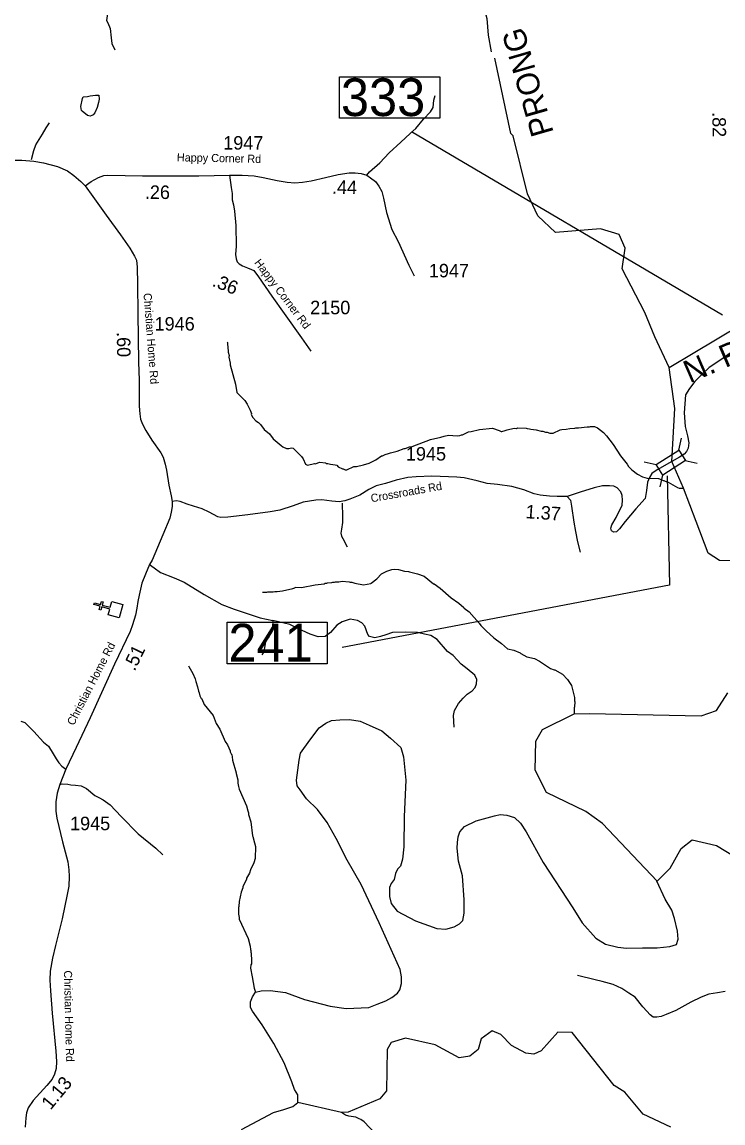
# Model space of a CAD drawing. Extents: x 1248089 to 1457196, y 820910 to 988753.
# Drawn here: x 1392565 to 1399058, y 928641 to 938846 of the extents above; entities that cross this region are included whole.
import ezdxf

# ---------------------------------------------------------------- set-up
doc = ezdxf.new("R2010")
doc.units = 0
for name, color, linetype in [('Exist Cultural Church CELL', 7, 'Continuous'), ('Exist Hydrographic Creek Single Shore', 7, 'Continuous'), ('Exist Hydrographic Misc Water Feature', 7, 'Continuous'), ('Exist Hydrographic River Shore', 7, 'Continuous'), ('Exist Hydrographic River Shore Label', 7, 'Continuous'), ('Exist Road Non-System Type 51', 7, 'Continuous'), ('Exist Road Secondary Structure Standard Bridge CELL', 7, 'Continuous'), ('Exist Road Secondary Structure Standard Bridge Number Label', 7, 'Continuous'), ('Exist Road Secondary Type 41 Attributed', 7, 'Continuous'), ('Exist Road Secondary Type 51 Attributed', 7, 'Continuous'), ('Exist Road Secondary Type 51 Label', 7, 'Continuous'), ('Prop GRAU CAT1 Cell', 7, 'Continuous'), ('Prop Lane Lines', 7, 'Continuous')]:
    doc.layers.add(name, color=color, linetype=linetype)

msp = doc.modelspace()

# ---------------------------------------------------------------- linework, layer by layer
at = {"layer": 'Exist Cultural Church CELL'}
msp.add_lwpolyline([(1393362, 933351), (1393377, 933405), (1393304, 933426), (1393295, 933395), (1393280, 933399), (1393288, 933430), (1393230, 933446), (1393235, 933462), (1393293, 933446), (1393301, 933476), (1393317, 933472), (1393308, 933441), (1393381, 933421), (1393397, 933476), (1393500, 933448), (1393465, 933322)], close=True, dxfattribs=at)
at = {"layer": 'Exist Hydrographic Creek Single Shore'}
msp.add_lwpolyline([(1398691, 934524), (1398584, 934773)], dxfattribs=at)
at = {"layer": 'Exist Hydrographic Misc Water Feature'}
for points in [[(1393132, 938151), (1393172, 938155), (1393196, 938162), (1393245, 938169), (1393276, 938168), (1393280, 938132), (1393275, 938100), (1393262, 938052), (1393241, 938005), (1393224, 937985), (1393212, 937978), (1393196, 937974), (1393172, 937979), (1393121, 938018), (1393117, 938026), (1393110, 938064), (1393124, 938136), (1393132, 938151)], [(1394466, 935882), (1394469, 935874), (1394472, 935818), (1394476, 935810), (1394475, 935786), (1394483, 935754), (1394480, 935738), (1394493, 935685), (1394492, 935669), (1394544, 935488), (1394554, 935412), (1394630, 935338), (1394652, 935305), (1394678, 935249), (1394690, 935217), (1394689, 935209), (1394703, 935180), (1394732, 935149), (1394756, 935133), (1394775, 935114), (1394809, 935069), (1394857, 935028), (1394892, 934983), (1394966, 934919), (1394982, 934907), (1395014, 934892), (1395038, 934892), (1395062, 934899), (1395078, 934897), (1395154, 934817), (1395170, 934797), (1395191, 934747), (1395202, 934740), (1395208, 934738), (1395275, 934754), (1395280, 934752), (1395323, 934766), (1395375, 934759), (1395383, 934755), (1395398, 934755), (1395422, 934746), (1395466, 934741), (1395480, 934737), (1395494, 934724), (1395533, 934703), (1395541, 934703), (1395557, 934695), (1395573, 934694), (1395638, 934725), (1395662, 934726), (1395727, 934740), (1395781, 934758), (1395843, 934788), (1395896, 934826), (1395904, 934826), (1395929, 934838), (1395961, 934845), (1395977, 934852), (1396041, 934867), (1396106, 934893), (1396114, 934893), (1396154, 934908), (1396178, 934911), (1396348, 934975), (1396444, 934997), (1396477, 935008), (1396517, 935015), (1396597, 935009), (1396621, 935012), (1396637, 935020), (1396645, 935020), (1396702, 935046), (1396726, 935050), (1396802, 935070), (1396923, 935081), (1396986, 935061)], [(1396986, 935061), (1397002, 935051), (1397010, 935051), (1397042, 935058), (1397058, 935065), (1397123, 935080), (1397147, 935079), (1397155, 935083), (1397235, 935081), (1397243, 935077), (1397265, 935076), (1397278, 935072), (1397328, 935067), (1397374, 935053), (1397390, 935053), (1397414, 935045), (1397430, 935044), (1397454, 935036), (1397486, 935035), (1397550, 935065), (1397566, 935069), (1397606, 935072), (1397639, 935079), (1397687, 935082), (1397695, 935085), (1397719, 935085), (1397799, 935095), (1397823, 935094), (1397831, 935098), (1397869, 935097), (1397897, 935084), (1397950, 935041), (1397979, 935010), (1398041, 934929), (1398109, 934825), (1398171, 934748), (1398184, 934725), (1398213, 934695), (1398265, 934655), (1398312, 934630), (1398356, 934617), (1398460, 934614), (1398487, 934606), (1398503, 934597), (1398511, 934597), (1398543, 934580), (1398551, 934580), (1398638, 934530), (1398653, 934525), (1398691, 934524)], [(1394794, 933562), (1394834, 933561), (1394842, 933564), (1394890, 933563), (1394906, 933567), (1394930, 933566), (1394978, 933573), (1395075, 933595), (1395093, 933600), (1395095, 933606), (1395155, 933605), (1395279, 933630), (1395364, 933639), (1395372, 933643), (1395388, 933643), (1395396, 933647), (1395436, 933650), (1395444, 933653), (1395460, 933653), (1395468, 933657), (1395500, 933656), (1395532, 933663), (1395596, 933658), (1395604, 933653), (1395620, 933653), (1395648, 933644), (1395727, 933630), (1395796, 933641), (1395798, 933646), (1395852, 933686), (1395894, 933732), (1395943, 933757), (1395991, 933772), (1396015, 933773), (1396053, 933770), (1396107, 933757), (1396146, 933752), (1396154, 933748), (1396230, 933730), (1396289, 933708), (1396376, 933638), (1396382, 933638), (1396437, 933597), (1396541, 933508), (1396611, 933460), (1396658, 933419), (1396661, 933414), (1396706, 933378), (1396752, 933325), (1396801, 933275), (1396816, 933251), (1396865, 933202), (1396936, 933138), (1397006, 933084), (1397061, 933037), (1397121, 933023), (1397180, 932998), (1397185, 932992), (1397240, 932963), (1397311, 932947), (1397359, 932922), (1397461, 932855), (1397493, 932842), (1397501, 932842), (1397572, 932800), (1397619, 932752), (1397654, 932695), (1397682, 932585), (1397682, 932553), (1397686, 932545), (1397684, 932497), (1397680, 932490), (1397679, 932434)], [(1394107, 932879), (1394109, 932871), (1394147, 932806), (1394170, 932757), (1394174, 932733), (1394192, 932685), (1394199, 932644), (1394207, 932628), (1394212, 932600), (1394224, 932576), (1394230, 932572), (1394252, 932519), (1394335, 932418), (1394364, 932344), (1394397, 932291), (1394448, 932178), (1394467, 932146), (1394494, 932089), (1394494, 932081), (1394505, 932057), (1394509, 932056), (1394516, 932008), (1394515, 932004), (1394549, 931887), (1394548, 931881), (1394564, 931823), (1394563, 931791), (1394570, 931759), (1394578, 931735), (1394646, 931581), (1394657, 931533), (1394664, 931517), (1394664, 931501), (1394686, 931432), (1394699, 931304), (1394704, 931297), (1394719, 931239)], [(1398449, 930882), (1398568, 931004), (1398672, 931186), (1398773, 931266), (1398997, 931212), (1399170, 931107)], [(1394719, 931239), (1394729, 931203), (1394726, 931091), (1394713, 931051), (1394680, 930988), (1394671, 930956), (1394646, 930909), (1394645, 930901), (1394612, 930830), (1394612, 930822), (1394595, 930782), (1394576, 930695), (1394575, 930647), (1394571, 930639), (1394570, 930577), (1394577, 930547), (1394577, 930531), (1394660, 930352), (1394678, 930280), (1394682, 930248), (1394686, 930240), (1394685, 930224), (1394689, 930216), (1394688, 930186), (1394692, 930172), (1394690, 930116), (1394686, 930108), (1394682, 930076), (1394696, 929996), (1394717, 929891), (1394727, 929853)], [(1398576, 928601), (1398320, 928724), (1398149, 928928), (1398051, 928989), (1397661, 929479), (1397527, 929482), (1397374, 929311), (1397306, 929279), (1397231, 929288), (1397099, 929359), (1397001, 929460), (1396919, 929494), (1396817, 929421), (1396790, 929323), (1396714, 929259), (1396613, 929244), (1396391, 929364), (1396117, 929428), (1395983, 929388), (1395948, 929323), (1395940, 928939), (1395880, 928865), (1395585, 928740), (1395523, 928737), (1395120, 928832)], [(1395832, 928546), (1395735, 928651), (1395704, 928674), (1395688, 928679), (1395656, 928695), (1395593, 928705), (1395561, 928714), (1395523, 928737)]]:
    msp.add_lwpolyline(points, dxfattribs=at)
at = {"layer": 'Exist Hydrographic River Shore'}
for points in [[(1395874, 940872), (1395893, 940781), (1395880, 940618), (1395905, 940455), (1395930, 940079), (1396018, 939661), (1396068, 939381), (1396122, 939176), (1396193, 939004), (1396256, 938942), (1396360, 938959), (1396494, 939067), (1396615, 939130), (1396761, 939142), (1396824, 939050), (1396841, 938996), (1396870, 938879), (1396882, 938724), (1396910, 938569)], [(1398560, 935642), (1398426, 935928), (1398333, 936153), (1398125, 936558), (1398153, 936748), (1398098, 936877), (1397924, 936930), (1397506, 936895), (1397343, 937050), (1397247, 937252), (1397116, 937790), (1397092, 937813), (1396944, 938511)], [(1398560, 935642), (1399228, 936043)], [(1398584, 934773), (1398611, 935262), (1398560, 935642)], [(1399219, 933850), (1399027, 933854), (1398920, 933922), (1398810, 934216), (1398691, 934524)], [(1398449, 930882), (1397943, 931417), (1397787, 931529), (1397423, 931703), (1397319, 931912), (1397325, 932181), (1397385, 932288), (1397679, 932434), (1397822, 932437), (1398856, 932416), (1398998, 932463), (1399102, 932628)], [(1395120, 928832), (1395120, 928901), (1395090, 928951), (1395063, 929024), (1394994, 929200), (1394897, 929377), (1394791, 929550), (1394701, 929679), (1394681, 929713), (1394681, 929763), (1394701, 929809), (1394727, 929853), (1394781, 929866), (1394864, 929869), (1395007, 929849), (1395183, 929786), (1395419, 929723), (1395569, 929703), (1395778, 929713), (1395855, 929743), (1395935, 929773), (1395990, 929804), (1396044, 929844), (1396064, 929874), (1396080, 929934), (1396080, 929997), (1396067, 930064), (1395874, 930497), (1395708, 930850), (1395578, 931077), (1395475, 931277), (1395392, 931427), (1395302, 931547), (1395199, 931647), (1395142, 931730), (1395113, 931766), (1395109, 931820), (1395132, 932003), (1395146, 932069), (1395232, 932188), (1395318, 932304), (1395378, 932347), (1395431, 932371), (1395508, 932377), (1395598, 932381), (1395697, 932364), (1395781, 932327), (1395897, 932277), (1395977, 932208), (1396073, 932121), (1396100, 932035), (1396120, 931819), (1396106, 931483), (1396103, 931200), (1396090, 931087), (1396070, 931021), (1396043, 930994), (1396026, 930954), (1396013, 930898), (1395983, 930861), (1395970, 930824), (1395970, 930741), (1395983, 930675), (1396040, 930605), (1396209, 930515), (1396409, 930445), (1396492, 930438), (1396569, 930458), (1396618, 930488), (1396648, 930518), (1396662, 930585), (1396662, 930708), (1396645, 930931), (1396608, 931067), (1396595, 931187), (1396599, 931240), (1396605, 931294), (1396622, 931340), (1396665, 931390), (1396771, 931443), (1396941, 931487), (1396994, 931500), (1397057, 931493), (1397127, 931473), (1397184, 931420), (1397234, 931340), (1397393, 931054), (1397666, 930635), (1397754, 930496), (1397881, 930353), (1397971, 930300), (1398084, 930270), (1398164, 930260), (1398313, 930263), (1398450, 930266), (1398566, 930276), (1398629, 930296), (1398643, 930346), (1398636, 930420), (1398609, 930536), (1398583, 930613)], [(1398583, 930613), (1398523, 930716), (1398446, 930882)], [(1394598, 928580), (1394797, 928687), (1394894, 928737), (1394990, 928767), (1395073, 928795), (1395120, 928832)]]:
    msp.add_lwpolyline(points, dxfattribs=at)
at = {"layer": 'Exist Road Non-System Type 51'}
for points in [[(1393095, 939318), (1393143, 939286), (1393225, 939240), (1393285, 939211), (1393312, 939190), (1393321, 939169), (1393340, 939073), (1393354, 938991), (1393356, 938924), (1393348, 938859), (1393359, 938839), (1393382, 938784), (1393390, 938700), (1393396, 938646), (1393424, 938587)], [(1395759, 937427), (1395783, 937457), (1395879, 937541), (1395966, 937632), (1396073, 937732), (1396159, 937811), (1396213, 937860), (1396283, 937944), (1396349, 938012), (1396373, 938052), (1396379, 938122), (1396391, 938164)], [(1392652, 937571), (1392674, 937655), (1392693, 937706), (1392724, 937758), (1392755, 937807), (1392790, 937864), (1392819, 937912)], [(1397616, 934449), (1397646, 934414), (1397656, 934357), (1397678, 934211), (1397693, 934122), (1397710, 934028), (1397735, 933931)], [(1395530, 934385), (1395534, 934261), (1395533, 934207), (1395523, 934145), (1395519, 934107), (1395524, 934079), (1395536, 934057), (1395576, 933980)], [(1393746, 933817), (1393790, 933786), (1393849, 933742), (1393973, 933695), (1394067, 933655), (1394252, 933539), (1394416, 933447), (1394530, 933405), (1394772, 933323), (1394887, 933297)], [(1396759, 932792), (1396690, 932851), (1396633, 932893), (1396559, 932975), (1396507, 933012), (1396411, 933121), (1396351, 933158), (1396294, 933173), (1396228, 933188), (1396116, 933191), (1395997, 933186), (1395936, 933166), (1395886, 933151), (1395834, 933139), (1395785, 933151), (1395767, 933168), (1395740, 933245), (1395713, 933277), (1395673, 933299), (1395604, 933312), (1395532, 933285), (1395480, 933255), (1395424, 933186), (1395372, 933151), (1395307, 933146), (1395235, 933171), (1395159, 933205), (1395047, 933260), (1394887, 933297)], [(1394887, 933297), (1394886, 933237), (1394861, 933167), (1394851, 933147), (1394819, 933103), (1394804, 933009), (1394787, 932979)], [(1396569, 932309), (1396561, 932418), (1396571, 932463), (1396608, 932530), (1396650, 932579), (1396690, 932616), (1396734, 932646), (1396762, 932678), (1396774, 932710), (1396777, 932753), (1396759, 932792)], [(1392916, 931779), (1392936, 931785), (1392989, 931783), (1393018, 931776), (1393060, 931772), (1393113, 931765), (1393161, 931741), (1393241, 931677), (1393276, 931659), (1393318, 931635), (1393382, 931591), (1393485, 931482), (1393640, 931321), (1393805, 931187), (1393871, 931125)], [(1399079, 929859), (1399007, 929846), (1398928, 929836), (1398856, 929807), (1398760, 929762), (1398621, 929683), (1398532, 929646), (1398485, 929628), (1398446, 929623), (1398413, 929623), (1398384, 929643), (1398352, 929678), (1398317, 929717), (1398246, 929806), (1398187, 929845), (1398120, 929888), (1398041, 929925), (1397939, 929954), (1397875, 929969), (1397712, 930009)]]:
    msp.add_lwpolyline(points, dxfattribs=at)
at = {"layer": 'Exist Road Secondary Structure Standard Bridge CELL'}
for p, q in [((1398649, 934877), (1398673, 934988)), ((1398329, 934770), (1398439, 934745)), ((1398709, 934782), (1398820, 934757)), ((1398476, 934537), (1398501, 934647))]:
    msp.add_line(p, q, dxfattribs=at)
msp.add_lwpolyline([(1398439, 934745), (1398648, 934878), (1398710, 934780), (1398501, 934647)], close=True, dxfattribs=at)
at = {"layer": 'Exist Road Secondary Structure Standard Bridge Number Label'}
msp.add_line((1399055, 936128), (1396173, 937829), dxfattribs=at)
for points in [[(1395507, 938338), (1396436, 938338), (1396436, 937954), (1395507, 937954)], [(1394464, 933282), (1395393, 933282), (1395393, 932898), (1394464, 932898)]]:
    msp.add_lwpolyline(points, close=True, dxfattribs=at)
msp.add_lwpolyline([(1398541, 934638), (1398563, 933627), (1395531, 933047)], dxfattribs=at)
at = {"layer": 'Exist Road Secondary Type 41 Attributed'}
msp.add_lwpolyline([(1394486, 937427), (1394503, 937313), (1394511, 937257), (1394512, 937196), (1394524, 937152), (1394532, 937093), (1394546, 936961), (1394548, 936769), (1394544, 936690), (1394549, 936652), (1394559, 936624), (1394576, 936604), (1394608, 936587), (1394654, 936567), (1394691, 936553), (1394713, 936542), (1394756, 936485), (1394878, 936305), (1394994, 936143), (1395153, 935917), (1395240, 935794)], dxfattribs=at)
at = {"layer": 'Exist Road Secondary Type 51 Attributed'}
for points in [[(1391512, 937583), (1391556, 937564), (1391622, 937551), (1391766, 937546), (1391969, 937552), (1392050, 937556), (1392241, 937564), (1392564, 937566), (1392673, 937555), (1392764, 937541), (1392894, 937506), (1392985, 937465), (1393044, 937424), (1393111, 937367), (1393150, 937328)], [(1393150, 937328), (1393207, 937367), (1393273, 937405), (1393323, 937422), (1393359, 937425), (1393682, 937420), (1393987, 937419), (1394202, 937421), (1394486, 937427)], [(1394486, 937427), (1394605, 937426), (1394715, 937421), (1394798, 937405), (1394928, 937377), (1395022, 937361), (1395092, 937355), (1395164, 937360), (1395245, 937374), (1395377, 937404), (1395493, 937432), (1395595, 937449), (1395652, 937448), (1395708, 937441), (1395759, 937427), (1395792, 937401), (1395838, 937368), (1395871, 937323), (1395898, 937276), (1395914, 937213), (1395940, 937080), (1395991, 936921), (1396049, 936810), (1396149, 936592), (1396197, 936493)], [(1393150, 937328), (1393222, 937228), (1393345, 937055), (1393478, 936873), (1393565, 936749), (1393606, 936675), (1393624, 936638), (1393633, 936574), (1393636, 936416), (1393639, 936143), (1393645, 935694), (1393651, 935527), (1393650, 935286), (1393656, 935213), (1393664, 935165), (1393680, 935119), (1393712, 935059), (1393769, 934970), (1393850, 934851), (1393873, 934811), (1393890, 934749), (1393904, 934692), (1393926, 934553), (1393946, 934454), (1393955, 934400)], [(1399250, 935849), (1399197, 935825), (1399147, 935792), (1399037, 935714), (1398931, 935643), (1398858, 935577), (1398797, 935514), (1398747, 935448), (1398712, 935391), (1398700, 935224), (1398707, 935097), (1398731, 935010), (1398741, 934946), (1398736, 934897), (1398721, 934866), (1398698, 934841), (1398655, 934811), (1398584, 934773)], [(1398584, 934773), (1398448, 934696), (1398400, 934661), (1398377, 934625), (1398358, 934582), (1398350, 934504), (1398337, 934428), (1398252, 934335), (1398200, 934274), (1398152, 934217), (1398099, 934147), (1398071, 934121), (1398046, 934117), (1398024, 934129), (1398018, 934153), (1398029, 934184), (1398069, 934254), (1398123, 934368), (1398127, 934413), (1398125, 934456), (1398111, 934490), (1398079, 934529), (1398048, 934543), (1398008, 934548), (1397941, 934546), (1397864, 934527), (1397736, 934487), (1397616, 934449), (1397522, 934447), (1397452, 934452), (1397366, 934460), (1397310, 934472), (1397212, 934509), (1397103, 934540), (1396970, 934559), (1396874, 934569), (1396782, 934593), (1396661, 934620), (1396592, 934627), (1396360, 934636), (1396216, 934629), (1396139, 934624), (1396030, 934600), (1395932, 934568), (1395847, 934547), (1395777, 934513), (1395693, 934461), (1395603, 934423), (1395554, 934407), (1395503, 934397), (1395435, 934406), (1395342, 934418), (1395288, 934414), (1395168, 934394), (1395077, 934362), (1394953, 934320), (1394865, 934305), (1394658, 934278), (1394472, 934255), (1394406, 934252), (1394379, 934260), (1394298, 934303), (1394233, 934332), (1394152, 934359), (1394094, 934376), (1394029, 934400), (1393995, 934408), (1393955, 934400)], [(1393955, 934400), (1393957, 934354), (1393947, 934302), (1393933, 934246), (1393871, 934092), (1393770, 933859), (1393746, 933817), (1393708, 933729), (1393676, 933644), (1393650, 933532), (1393638, 933476), (1393628, 933412), (1393616, 933349), (1393590, 933259), (1393567, 933196), (1393421, 932894), (1393196, 932396), (1393066, 932121), (1392970, 931921)], [(1392553, 932366), (1392591, 932353), (1392673, 932269), (1392763, 932172), (1392809, 932133), (1392853, 932064), (1392882, 932016), (1392906, 931978), (1392933, 931947), (1392970, 931921)], [(1392970, 931921), (1392916, 931779), (1392890, 931697), (1392878, 931617), (1392878, 931531), (1392888, 931465), (1392940, 931248), (1392988, 931061), (1393000, 930987), (1393002, 930926), (1393000, 930836), (1392984, 930758), (1392936, 930532), (1392876, 930286), (1392848, 930170), (1392826, 930048), (1392824, 929965), (1392830, 929867), (1392844, 929660), (1392878, 929307), (1392884, 929212), (1392882, 929146), (1392866, 929094), (1392844, 929046), (1392796, 928988), (1392669, 928851), (1392623, 928782), (1392607, 928734), (1392601, 928690), (1392593, 928602)]]:
    msp.add_lwpolyline(points, dxfattribs=at)

# ---------------------------------------------------------------- texts
at = {"layer": 'Exist Hydrographic River Shore Label'}
for s, rotation, p in [('PRONG', 106.0437, (1397492, 937821)), ('N. PRONG', 23.4269, (1398750, 935495))]:
    msp.add_text(s, height=210, rotation=rotation, dxfattribs=at).set_placement(p)
at = {"layer": 'Exist Road Secondary Structure Standard Bridge Number Label'}
for s, p in [('333', (1395519, 937974)), ('241', (1394477, 932918))]:
    msp.add_text(s, height=350, dxfattribs=at).set_placement(p)
at = {"layer": 'Exist Road Secondary Type 51 Label'}
for s, rotation, p in [('Happy Corner Rd', 358.8152, (1393999, 937555)), ('Happy Corner Rd', 307.2077, (1394713, 936614)), ('Christian Home Rd', 274.3962, (1393690, 936331)), ('Crossroads Rd', 10.1687, (1395802, 934393)), ('Christian Home Rd', 62.7384, (1393044, 932319)), ('Christian Home Rd', 271.3456, (1392953, 930054))]:
    msp.add_text(s, height=75, rotation=rotation, dxfattribs=at).set_placement(p)
at = {"layer": 'Prop GRAU CAT1 Cell'}
for s, rotation, p in [('.82', 270.8674, (1398959, 938010)), ('.26', 359.769, (1393703, 937206)), ('.44', 358.7804, (1395435, 937255)), ('.36', 338.1834, (1394319, 936401)), ('.60', 270.8252, (1393443, 935971)), ('1.37', 355.9828, (1397227, 934247)), ('.51', 64.2159, (1393609, 932823)), ('1.13', 50.4106, (1392830, 928756))]:
    msp.add_text(s, height=125, rotation=rotation, dxfattribs=at).set_placement(p)
at = {"layer": 'Prop Lane Lines'}
for s, p in [('1947', (1394429, 937663)), ('1947', (1396334, 936479)), ('2150', (1395234, 936137)), ('1946', (1393793, 935986)), ('1945', (1396121, 934781)), ('1945', (1393010, 931355))]:
    msp.add_text(s, height=125, dxfattribs=at).set_placement(p)

doc.saveas('drawing.dxf')
